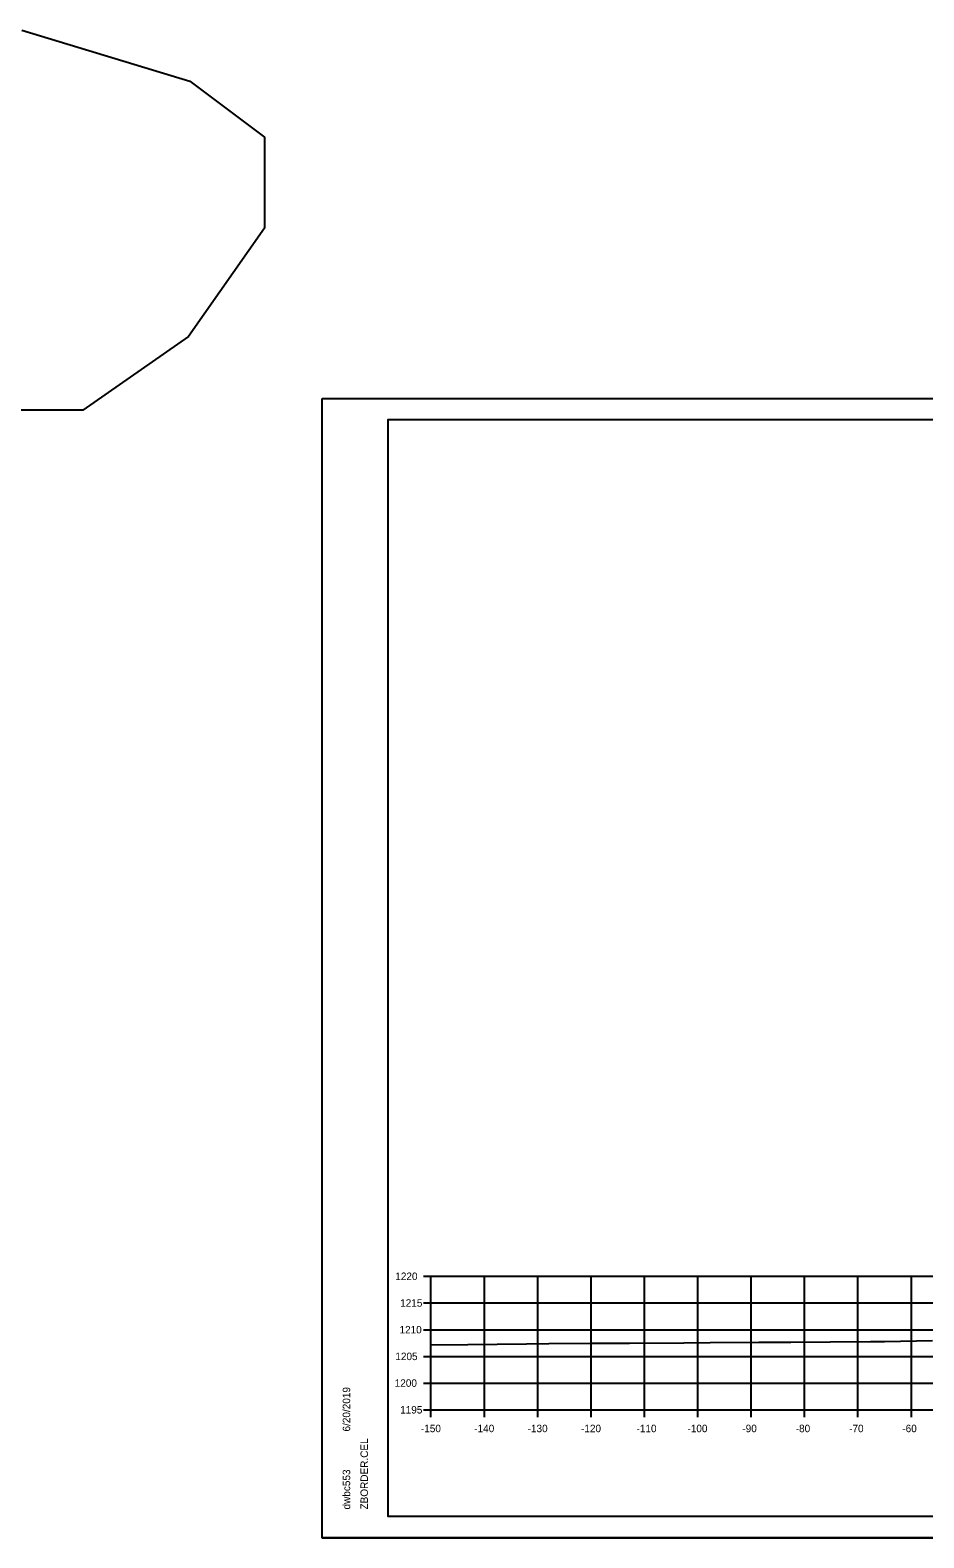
# Model space of a CAD drawing. Extents: x -70 to 701944, y -4 to 666871.
# Drawn here: x 667407.2 to 667574.6, y 653677.9 to 653960.3 of the extents above; entities that cross this region are included whole.
import ezdxf

# ---------------------------------------------------------------- set-up
doc = ezdxf.new("R2010")
doc.units = 0
for name, color, linetype in [('R_Axis', 7, 'Continuous'), ('R_Axis Annot', 7, 'Continuous'), ('R_Border', 7, 'Continuous'), ('R_Exist Surface', 7, 'Continuous'), ('R_Grid', 7, 'Continuous'), ('R_No Plot', 7, 'Continuous'), ('T_Drafting', 7, 'Continuous')]:
    doc.layers.add(name, color=color, linetype=linetype)

msp = doc.modelspace()

# ---------------------------------------------------------------- linework, layer by layer
at = {"layer": 'R_Axis'}
for p, q in [((667480.9, 653726.92), (667482.3, 653726.92)), ((667482.3, 653701.92), (667482.3, 653726.92)), ((667480.9, 653721.92), (667482.3, 653721.92)), ((667480.9, 653716.92), (667482.3, 653716.92)), ((667480.9, 653711.92), (667482.3, 653711.92)), ((667480.9, 653706.92), (667482.3, 653706.92)), ((667480.9, 653701.92), (667482.3, 653701.92)), ((667482.3, 653701.92), (667782.3, 653701.92)), ((667482.3, 653700.52), (667482.3, 653701.92)), ((667492.3, 653700.52), (667492.3, 653701.92)), ((667502.3, 653700.52), (667502.3, 653701.92)), ((667512.3, 653700.52), (667512.3, 653701.92)), ((667522.3, 653700.52), (667522.3, 653701.92)), ((667532.3, 653700.52), (667532.3, 653701.92)), ((667542.3, 653700.52), (667542.3, 653701.92)), ((667552.3, 653700.52), (667552.3, 653701.92)), ((667562.3, 653700.52), (667562.3, 653701.92)), ((667572.3, 653700.52), (667572.3, 653701.92))]:
    msp.add_line(p, q, dxfattribs=at)
at = {"layer": 'R_Border'}
for p, q in [((667474.3, 653887.38), (667790.48, 653887.38)), ((667474.3, 653681.92), (667474.3, 653887.38)), ((667474.3, 653681.92), (667474.3, 653681.92)), ((667790.48, 653681.92), (667474.3, 653681.92))]:
    msp.add_line(p, q, dxfattribs=at)
at = {"layer": 'R_Exist Surface'}
msp.add_lwpolyline([(667482.3, 653714.11), (667489.21, 653714.16), (667500.2, 653714.27), (667504.39, 653714.32), (667512.36, 653714.38), (667519.49, 653714.41), (667529.65, 653714.48), (667534.58, 653714.5), (667543.73, 653714.56), (667549.7, 653714.59), (667557.07, 653714.65), (667564.66, 653714.68), (667565.1, 653714.69), (667567.24, 653714.71), (667576.27, 653714.88)], dxfattribs=at)
at = {"layer": 'R_Grid'}
for p, q in [((667482.3, 653726.92), (667782.3, 653726.92)), ((667482.3, 653701.92), (667482.3, 653726.92)), ((667492.3, 653701.92), (667492.3, 653726.92)), ((667502.3, 653701.92), (667502.3, 653726.92)), ((667512.3, 653701.92), (667512.3, 653726.92)), ((667522.3, 653701.92), (667522.3, 653726.92)), ((667532.3, 653701.92), (667532.3, 653726.92)), ((667542.3, 653701.92), (667542.3, 653726.92)), ((667552.3, 653701.92), (667552.3, 653726.92)), ((667562.3, 653701.92), (667562.3, 653726.92)), ((667572.3, 653701.92), (667572.3, 653726.92)), ((667482.3, 653721.92), (667782.3, 653721.92)), ((667482.3, 653716.92), (667782.3, 653716.92)), ((667482.3, 653711.92), (667782.3, 653711.92)), ((667482.3, 653706.92), (667782.3, 653706.92)), ((667482.3, 653701.92), (667782.3, 653701.92))]:
    msp.add_line(p, q, dxfattribs=at)
at = {"layer": 'R_No Plot'}
for p, q in [((667461.9, 653891.28), (667795.23, 653891.28)), ((667461.9, 653677.94), (667795.23, 653677.94))]:
    msp.add_line(p, q, dxfattribs=at)
for points in [[(667461.89, 653891.28), (667795.23, 653891.28), (667795.23, 653677.94), (667461.89, 653677.94)], [(667708.22, 653887.38), (667708.22, 653877.5), (667743.95, 653877.5), (667743.95, 653874.58), (667767.15, 653874.58), (667767.15, 653850.25), (667790.48, 653850.25), (667790.48, 653681.92), (667474.3, 653681.92), (667474.3, 653887.38)]]:
    msp.add_lwpolyline(points, close=True, dxfattribs=at)
at = {"layer": 'T_Drafting'}
msp.add_lwpolyline([(667405.61, 653960.27), (667437.09, 653950.7), (667451.08, 653940.2), (667451.08, 653923.17), (667436.86, 653902.87), (667417.04, 653889.11), (667386.73, 653889.11)], dxfattribs=at)

# ---------------------------------------------------------------- texts
at = {"layer": 'R_Axis Annot'}
for s, p in [('1220', (667475.61, 653726.22)), ('1215', (667476.52, 653721.22)), ('1210', (667476.4, 653716.22)), ('1205', (667475.62, 653711.22)), ('1200', (667475.5, 653706.22)), ('1195', (667476.52, 653701.22)), ('-150', (667480.41, 653697.72)), ('-140', (667490.41, 653697.72)), ('-130', (667500.41, 653697.72)), ('-120', (667510.41, 653697.72)), ('-110', (667520.81, 653697.72)), ('-100', (667530.35, 653697.72)), ('-90', (667540.64, 653697.72)), ('-80', (667550.64, 653697.72)), ('-70', (667560.64, 653697.72)), ('-60', (667570.61, 653697.72))]:
    msp.add_text(s, height=1.4, dxfattribs=at).set_placement(p)
at = {"layer": 'R_Border'}
for s, p in [('6/20/2019', (667467.16, 653697.85)), ('ZBORDER.CEL', (667470.49, 653683.25)), ('dwbc553', (667467.16, 653683.25))]:
    msp.add_text(s, height=1.4, rotation=90, dxfattribs=at).set_placement(p)

doc.saveas('drawing.dxf')
